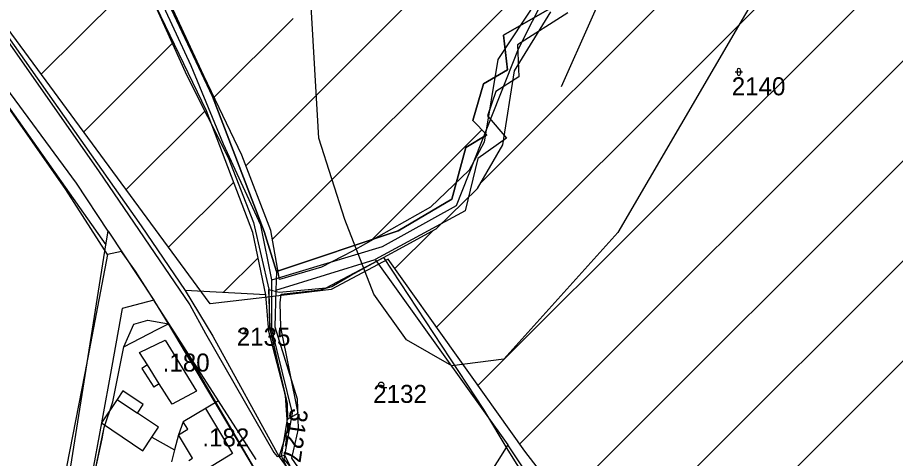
# Model space of a CAD drawing. Extents: x -564810 to -550519, y -1045831 to -1034011.
# Drawn here: x -553168.3 to -552920.1, y -1037663 to -1037538.3 of the extents above; entities that cross this region are included whole.
import ezdxf

# ---------------------------------------------------------------- set-up
doc = ezdxf.new("R2010")
doc.units = 0
for name, color, linetype in [('KN stav', 7, 'Continuous'), ('Lesní porost', 7, 'Continuous'), ('Obvod KPU', 7, 'Continuous'), ('Parcelní čísla', 7, 'Continuous'), ('STG', 7, 'Continuous'), ('vodní toky', 7, 'Continuous'), ('Vrstva 22', 7, 'Continuous'), ('Vrstva 33', 7, 'Continuous'), ('Vrstva 35', 7, 'Continuous'), ('Vrstva 39', 7, 'Continuous'), ('Vrstva 4', 7, 'Continuous'), ('Vrstva 5', 7, 'Continuous'), ('zamokř ploch', 7, 'Continuous')]:
    doc.layers.add(name, color=color, linetype=linetype)

msp = doc.modelspace()

# ---------------------------------------------------------------- linework, layer by layer
at = {"layer": 'KN stav'}
for p, q in [((-553198.57, -1037504.59), (-553133.31, -1037597.17)), ((-553138.61, -1037506.55), (-553113.19, -1037560.61)), ((-553113.19, -1037560.61), (-553138.61, -1037506.55)), ((-553114.84, -1037564.65), (-553137.84, -1037516.93)), ((-553017.22, -1037535.46), (-553030.96, -1037543.23)), ((-553030.96, -1037543.23), (-553017.22, -1037535.46)), ((-553012.78, -1037536.93), (-553026.97, -1037545.98)), ((-553030.96, -1037543.23), (-553029.76, -1037553.04)), ((-553029.76, -1037553.04), (-553030.96, -1037543.23)), ((-553183.83, -1037545.36), (-553165.12, -1037571.51)), ((-553026.97, -1037545.98), (-553026.6, -1037555.05)), ((-553151.61, -1037585.09), (-553177.33, -1037550.15)), ((-553029.76, -1037553.04), (-553036.57, -1037556.98)), ((-553036.57, -1037556.98), (-553029.76, -1037553.04)), ((-553026.6, -1037555.05), (-553033.04, -1037559.21)), ((-553036.57, -1037556.98), (-553039.56, -1037567.38)), ((-553039.56, -1037567.38), (-553036.57, -1037556.98)), ((-553113.19, -1037560.61), (-553098.52, -1037598.82)), ((-553098.52, -1037598.82), (-553113.19, -1037560.61)), ((-553033.04, -1037559.21), (-553035.45, -1037566.06)), ((-553101.76, -1037599.09), (-553114.84, -1037564.65)), ((-553039.56, -1037567.38), (-553035.62, -1037571.44)), ((-553035.62, -1037571.44), (-553039.56, -1037567.38)), ((-553035.45, -1037566.06), (-553030.08, -1037572.37)), ((-553165.12, -1037571.51), (-553143.29, -1037602.6)), ((-553035.62, -1037571.44), (-553041.59, -1037575.03)), ((-553041.59, -1037575.03), (-553035.62, -1037571.44)), ((-553030.08, -1037572.37), (-553038.13, -1037578.14)), ((-553041.59, -1037575.03), (-553045.5, -1037589.68)), ((-553045.5, -1037589.68), (-553041.59, -1037575.03)), ((-553038.13, -1037578.14), (-553041.76, -1037592.91)), ((-553142.66, -1037598.66), (-553151.61, -1037585.09)), ((-553045.5, -1037589.68), (-553060.68, -1037598.64)), ((-553060.68, -1037598.64), (-553045.5, -1037589.68)), ((-553041.76, -1037592.91), (-553067.15, -1037606.73)), ((-553133.31, -1037597.17), (-553120.92, -1037615.5)), ((-553143.29, -1037602.6), (-553142.66, -1037598.66)), ((-553142.66, -1037598.66), (-553129.77, -1037618.23)), ((-553098.11, -1037616.75), (-553101.76, -1037599.09)), ((-553098.52, -1037598.82), (-553095.07, -1037610.13)), ((-553095.07, -1037610.13), (-553098.52, -1037598.82)), ((-553060.68, -1037598.64), (-553095.07, -1037610.13)), ((-553095.07, -1037610.13), (-553060.68, -1037598.64)), ((-553151.75, -1037656.21), (-553143.29, -1037602.6)), ((-553095.24, -1037615.42), (-553067.15, -1037606.73)), ((-553067.15, -1037606.73), (-553029.74, -1037659.19)), ((-553095.07, -1037610.13), (-553095.24, -1037615.42)), ((-553120.92, -1037615.5), (-553113.09, -1037628.45)), ((-553098.11, -1037616.75), (-553120.92, -1037615.5)), ((-553095.24, -1037615.42), (-553095.56, -1037625.72)), ((-553097.27, -1037627.1), (-553098.11, -1037616.75)), ((-553138.7, -1037620.57), (-553141.66, -1037636.92)), ((-553129.77, -1037618.23), (-553138.7, -1037620.57)), ((-553111.51, -1037646.66), (-553129.77, -1037618.23)), ((-553092.5, -1037645.16), (-553097.27, -1037627.1)), ((-553095.56, -1037625.72), (-553089.28, -1037646.09)), ((-553113.09, -1037628.45), (-553094.33, -1037662.57)), ((-553141.66, -1037636.92), (-553144.57, -1037652.95)), ((-553091.85, -1037654.71), (-553092.5, -1037645.16)), ((-553111.51, -1037646.66), (-553121.44, -1037652.62)), ((-553100.8, -1037663.32), (-553111.51, -1037646.66)), ((-553089.28, -1037646.09), (-553088.95, -1037654.65)), ((-553121.44, -1037652.62), (-553122.78, -1037656.29)), ((-553144.57, -1037652.95), (-553149.23, -1037678.61)), ((-553144.57, -1037652.95), (-553132.9, -1037660.8)), ((-553094.33, -1037662.57), (-553091.85, -1037654.71)), ((-553088.95, -1037654.65), (-553090.85, -1037662.95)), ((-553154.21, -1037671.82), (-553151.75, -1037656.21)), ((-553132.9, -1037660.8), (-553130.33, -1037656.99)), ((-553130.33, -1037656.99), (-553123.87, -1037660.6)), ((-553122.78, -1037656.29), (-553123.87, -1037660.6)), ((-553029.74, -1037659.19), (-553040.1, -1037675.65)), ((-553017.77, -1037676.87), (-553029.74, -1037659.19)), ((-553123.87, -1037660.6), (-553124.73, -1037663.99)), ((-553094.33, -1037662.57), (-553081.58, -1037679.8)), ((-553090.85, -1037662.95), (-553079.1, -1037679.45))]:
    msp.add_line(p, q, dxfattribs=at)
at = {"layer": 'Lesní porost'}
for p, q in [((-553037.36, -1037585.03), (-552894.6, -1037442.28)), ((-553049.87, -1037625.83), (-552886.57, -1037462.53)), ((-553038.13, -1037642.37), (-552877.7, -1037481.94)), ((-553103.77, -1037580.17), (-553020.45, -1037496.86)), ((-553026.38, -1037658.91), (-552872.91, -1037505.44)), ((-553096.23, -1037600.92), (-553011.36, -1037516.05)), ((-553161.54, -1037554.32), (-553133.39, -1037526.17)), ((-553112.74, -1037560.86), (-553090.39, -1037538.51)), ((-553149.57, -1037570.64), (-553124.52, -1037545.59)), ((-553137.59, -1037586.95), (-553115.37, -1037564.72)), ((-553068.17, -1037601.15), (-553037.02, -1037570)), ((-553014.14, -1037674.95), (-552911.77, -1037572.58)), ((-553125.62, -1037603.26), (-553107.18, -1037584.82)), ((-553061.61, -1037609.29), (-553050.9, -1037598.57)), ((-552994.3, -1037683.39), (-552911.47, -1037600.57)), ((-553110.17, -1037616.09), (-553100.29, -1037606.21)), ((-552989.5, -1037706.88), (-552911.17, -1037628.55))]:
    msp.add_line(p, q, dxfattribs=at)
at = {"layer": 'Obvod KPU'}
for p, q in [((-553081.02, -1037614.69), (-553064.84, -1037606.16)), ((-553064.84, -1037606.16), (-553036.58, -1037649.19)), ((-553096.88, -1037626.02), (-553097.23, -1037615.16)), ((-553097.23, -1037615.16), (-553094.34, -1037615.96)), ((-553094.34, -1037615.96), (-553081.02, -1037614.69)), ((-553128.8, -1037626.55), (-553125.58, -1037624.92)), ((-553125.58, -1037624.92), (-553119.24, -1037635.27)), ((-553138.25, -1037631.4), (-553128.8, -1037626.55)), ((-553092.05, -1037647.49), (-553096.88, -1037626.02)), ((-553141.35, -1037647.01), (-553138.25, -1037631.4)), ((-553119.24, -1037635.27), (-553101.57, -1037665.44)), ((-553143.76, -1037654.28), (-553141.35, -1037647.01)), ((-553091.97, -1037651.86), (-553092.05, -1037647.49)), ((-553036.58, -1037649.19), (-553029.69, -1037660.7)), ((-553093.67, -1037662.33), (-553091.97, -1037651.86)), ((-553149.7, -1037682.18), (-553143.76, -1037654.28)), ((-553088.69, -1037672.27), (-553093.67, -1037662.33)), ((-553029.69, -1037660.7), (-553018.13, -1037678.87))]:
    msp.add_line(p, q, dxfattribs=at)
at = {"layer": 'STG'}
msp.add_lwpolyline([(-552862.7, -1037291.28), (-552904.04, -1037418.07), (-552953.64, -1037521.9), (-552998.65, -1037599.08), (-553030.79, -1037634.91), (-553045.49, -1037636.75), (-553058.35, -1037629.4), (-553067.54, -1037616.53), (-553075.8, -1037595.4), (-553083.15, -1037572.43), (-553086.83, -1037509.03), (-553102.44, -1037299.55)], dxfattribs=at)
at = {"layer": 'vodní toky'}
for points in [[(-553132.56, -1037527.69), (-553120.46, -1037554.63), (-553108.72, -1037577.88), (-553101.53, -1037596.2), (-553097.27, -1037615.07), (-553097.01, -1037625.99), (-553092.05, -1037647.49), (-553091.97, -1037651.86), (-553088.99, -1037650.23), (-553093.88, -1037625.83), (-553094.02, -1037618.93), (-553093.77, -1037616.52), (-553082.76, -1037615.27), (-553079.43, -1037614.38), (-553074.15, -1037611.22), (-553049.92, -1037598.04), (-553038.3, -1037586.66), (-553031.1, -1037574.23), (-553027.79, -1037553.32), (-553017.58, -1037536.65)], [(-553021.51, -1037533.4), (-553032.5, -1037550.11), (-553036.41, -1037573.55), (-553040.61, -1037581.48), (-553051.58, -1037591.95), (-553073.63, -1037604.37), (-553082.37, -1037608.89), (-553094.21, -1037612.38), (-553096.65, -1037598.52), (-553104.91, -1037577.22), (-553115.66, -1037554.75), (-553128.7, -1037526.48)]]:
    msp.add_lwpolyline(points, dxfattribs=at)
at = {"layer": 'Vrstva 33'}
for points in [[(-553083.25, -1037857.05), (-553080.07, -1037846.83), (-553058.91, -1037811.97), (-553051.67, -1037793.41), (-553057.2, -1037765.9), (-553081.17, -1037677.22), (-553092.91, -1037663.21), (-553090.59, -1037650.17), (-553096.38, -1037626.45), (-553096.38, -1037612.48), (-553065.09, -1037603.04), (-553044.23, -1037591.44), (-553026.68, -1037547.11), (-553002.98, -1037500.03), (-552995.01, -1037490.9), (-552990.37, -1037480.75), (-552983.85, -1037472.64), (-552945.47, -1037399.96), (-552936.39, -1037375.77)], [(-553096.38, -1037612.48), (-553099.52, -1037596.97), (-553110.03, -1037574.09), (-553119.15, -1037551.88), (-553135.28, -1037517), (-553149.83, -1037486.95), (-553153.75, -1037472.92), (-553179.5, -1037421), (-553199.86, -1037391.86)]]:
    msp.add_lwpolyline(points, dxfattribs=at)
at = {"layer": 'Vrstva 35'}
msp.add_lwpolyline([(-553014.54, -1037557.81), (-552989.34, -1037501.09), (-553000.68, -1037511.17)], dxfattribs=at)
at = {"layer": 'Vrstva 39'}
for points in [[(-553172.2, -1037543.25), (-553145.4, -1037581.6), (-553119.53, -1037619.56), (-553115.15, -1037627.67), (-553095.8, -1037661.34), (-553094.89, -1037662.42), (-553093.67, -1037662.33), (-553092.86, -1037661.93), (-553087.02, -1037674.01)], [(-553101.57, -1037665.44), (-553125.58, -1037624.92), (-553129.43, -1037618.57), (-553134.92, -1037609.97), (-553138.91, -1037604.48), (-553142.84, -1037605.29), (-553154.63, -1037586.93), (-553182.33, -1037547.39)], [(-553138.91, -1037604.48), (-553142.84, -1037605.29), (-553149.27, -1037638.85), (-553163.01, -1037709.19), (-553165, -1037716.52), (-553166.95, -1037722.35), (-553173.09, -1037750.69), (-553174.81, -1037760.21), (-553177.03, -1037768.26), (-553189.98, -1037810.33), (-553208.86, -1037866.37), (-553218.31, -1037885.92), (-553227.05, -1037903.31), (-553231.59, -1037911.32), (-553245.44, -1037931.28), (-553253.32, -1037942), (-553269.36, -1037963.08), (-553292.72, -1037993.28), (-553316.08, -1038022.2)], [(-553189.65, -1037830.49), (-553175.87, -1037784.89), (-553169.92, -1037763.91), (-553166.15, -1037749.42), (-553164.2, -1037737.41), (-553162.4, -1037737.27), (-553162.1, -1037734.2), (-553160.87, -1037728.3), (-553159.95, -1037725.34), (-553150.56, -1037686.84), (-553149.7, -1037682.18), (-553144.39, -1037657.48), (-553143.76, -1037654.28), (-553141.35, -1037647.01), (-553138.25, -1037631.4), (-553135.44, -1037624.99), (-553131.41, -1037623.92), (-553125.58, -1037624.92), (-553129.43, -1037618.57), (-553134.92, -1037609.97), (-553138.91, -1037604.48)]]:
    msp.add_lwpolyline(points, dxfattribs=at)
at = {"layer": 'Vrstva 4'}
for p, q in [((-553133.78, -1037633.04), (-553126.56, -1037629.5)), ((-553126.56, -1037629.5), (-553117.71, -1037643.99)), ((-553131.57, -1037636.55), (-553133.78, -1037633.04)), ((-553131.57, -1037636.55), (-553133.14, -1037637.55)), ((-553133.14, -1037637.55), (-553129.78, -1037642.87)), ((-553128.21, -1037641.87), (-553131.57, -1037636.55)), ((-553128.21, -1037641.87), (-553129.78, -1037642.87)), ((-553124.57, -1037647.64), (-553128.21, -1037641.87)), ((-553138.48, -1037643.9), (-553140.09, -1037646.3)), ((-553132.72, -1037647.77), (-553138.48, -1037643.9)), ((-553117.71, -1037643.99), (-553124.57, -1037647.64)), ((-553140.09, -1037646.3), (-553144.57, -1037652.95)), ((-553140.09, -1037646.3), (-553134.34, -1037650.17)), ((-553134.34, -1037650.17), (-553132.72, -1037647.77)), ((-553128.43, -1037654.15), (-553134.34, -1037650.17)), ((-553115.16, -1037648.85), (-553107.48, -1037661.64)), ((-553120.18, -1037654.72), (-553121.44, -1037652.61)), ((-553130.33, -1037656.98), (-553128.43, -1037654.15)), ((-553122.78, -1037656.28), (-553120.18, -1037654.72)), ((-553118.78, -1037662.94), (-553122.78, -1037656.28)), ((-553107.48, -1037661.64), (-553114.72, -1037665.99)), ((-553119.88, -1037663.6), (-553118.78, -1037662.94))]:
    msp.add_line(p, q, dxfattribs=at)
at = {"layer": 'Vrstva 5'}
msp.add_lwpolyline([(-552838.62, -1037227.28), (-552866, -1037405.86), (-552870.45, -1037458.52), (-552836.04, -1037517.97), (-552862.96, -1037609.95), (-552927.56, -1037756.93), (-552962.86, -1037741.42), (-553024.92, -1037660.97), (-553063.49, -1037606.64), (-553079.67, -1037615.16), (-553096.76, -1037617.23), (-553113.85, -1037619.29), (-553224.66, -1037468.33), (-553256.7, -1037419.19), (-553309.59, -1037318.2)], dxfattribs=at)
at = {"layer": 'zamokř ploch'}
for p, q in [((-552965.41, -1037553.64), (-552963.41, -1037553.64)), ((-552964.91, -1037553.14), (-552964.91, -1037554.14)), ((-552963.91, -1037553.14), (-552963.91, -1037554.14)), ((-553104.66, -1037627.64), (-553103.06, -1037627.64)), ((-553065.48, -1037642.88), (-553063.89, -1037642.88))]:
    msp.add_line(p, q, dxfattribs=at)
for centre in [(-553104.66, -1037626.89), (-553065.48, -1037642.13)]:
    msp.add_circle(centre, 0.75, dxfattribs=at)
for centre, start, end in [((-552964.41, -1037553.14), 0, 180), ((-552964.41, -1037554.14), 180, 0)]:
    msp.add_arc(centre, 0.5, start, end, dxfattribs=at)

# ---------------------------------------------------------------- texts
at = {"layer": 'Parcelní čísla'}
for s, p in [('2140', (-552966.41, -1037560.27)), ('2135', (-553106.32, -1037631.11)), ('2132', (-553067.74, -1037647.28))]:
    msp.add_text(s, height=5.1, dxfattribs=at).set_placement(p)
msp.add_text('3127', height=5.1, rotation=261.5306, dxfattribs=at).set_placement((-553091.13, -1037648.64))
at = {"layer": 'Vrstva 22'}
for s, p in [('.180', (-553127.25, -1037638.42)), ('.182', (-553116.04, -1037659.61))]:
    msp.add_text(s, height=5.1, dxfattribs=at).set_placement(p)

doc.saveas('drawing.dxf')
